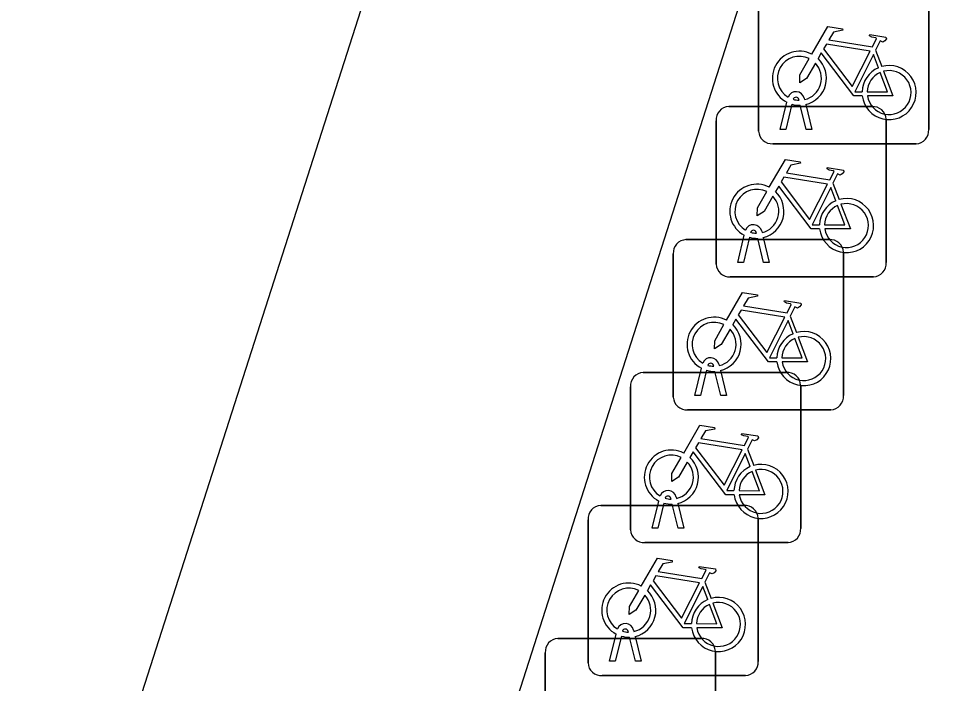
# Model space of a CAD drawing. Extents: x 161087 to 161922, y 382574 to 383873.
# Drawn here: x 161124.26 to 161129.71, y 383420.4 to 383424.31 of the extents above; entities that cross this region are included whole.
import ezdxf

# ---------------------------------------------------------------- set-up
doc = ezdxf.new("R2010")
doc.units = 0
doc.layers.add('IMGEO_Fietsenrek', color=7, linetype='Continuous')
doc.layers.add('IMGEO_Fietspad_gesloten', color=7, linetype='Continuous')

msp = doc.modelspace()

# ---------------------------------------------------------------- linework, layer by layer
at = {"layer": 'IMGEO_Fietsenrek'}
for p, q in [((161128.6105, 383423.6469), (161128.6105, 383424.4878)), ((161128.6105, 383424.4878), (161128.6105, 383423.6469)), ((161129.6095, 383424.4971), (161129.6095, 383423.6562)), ((161129.6095, 383423.6562), (161129.6095, 383424.4971)), ((161129.2972, 383424.1212), (161129.3335, 383424.026)), ((161128.8479, 383423.8279), (161128.8469, 383423.8322)), ((161128.8786, 383423.8394), (161128.8804, 383423.8315)), ((161128.4349, 383423.7905), (161129.2758, 383423.7905)), ((161129.2758, 383423.7905), (161128.4349, 383423.7905)), ((161128.7375, 383423.6563), (161128.7758, 383423.8163)), ((161128.8062, 383423.8041), (161128.7709, 383423.6563)), ((161128.889, 383423.6563), (161128.8551, 383423.798)), ((161128.8874, 383423.8023), (161128.9224, 383423.6563)), ((161128.3605, 383422.8659), (161128.3605, 383423.7068)), ((161128.3605, 383423.7068), (161128.3605, 383422.8659)), ((161129.3595, 383423.7161), (161129.3595, 383422.8752)), ((161129.3595, 383422.8752), (161129.3595, 383423.7161)), ((161128.7709, 383423.6563), (161128.7375, 383423.6563)), ((161128.9224, 383423.6563), (161128.889, 383423.6563)), ((161129.5351, 383423.5725), (161128.6942, 383423.5725)), ((161128.6942, 383423.5725), (161129.5351, 383423.5725)), ((161129.0472, 383423.3402), (161129.0835, 383423.245)), ((161128.4875, 383422.8753), (161128.5258, 383423.0353)), ((161128.5562, 383423.0231), (161128.5209, 383422.8753)), ((161128.5979, 383423.0469), (161128.5969, 383423.0512)), ((161128.639, 383422.8753), (161128.6051, 383423.017)), ((161128.6286, 383423.0584), (161128.6304, 383423.0505)), ((161128.6374, 383423.0213), (161128.6724, 383422.8753)), ((161128.1839, 383423.0095), (161129.0248, 383423.0095)), ((161129.0248, 383423.0095), (161128.1839, 383423.0095)), ((161128.1095, 383422.0849), (161128.1095, 383422.9258)), ((161128.1095, 383422.9258), (161128.1095, 383422.0849)), ((161129.1085, 383422.9351), (161129.1085, 383422.0942)), ((161129.1085, 383422.0942), (161129.1085, 383422.9351)), ((161128.5209, 383422.8753), (161128.4875, 383422.8753)), ((161128.6724, 383422.8753), (161128.639, 383422.8753)), ((161129.2851, 383422.7915), (161128.4442, 383422.7915)), ((161128.4442, 383422.7915), (161129.2851, 383422.7915)), ((161128.7962, 383422.5592), (161128.8325, 383422.464)), ((161128.2365, 383422.0943), (161128.2748, 383422.2543)), ((161128.3469, 383422.2659), (161128.3459, 383422.2702)), ((161128.3776, 383422.2774), (161128.3794, 383422.2695)), ((161127.9329, 383422.2295), (161128.7738, 383422.2295)), ((161128.7738, 383422.2295), (161127.9329, 383422.2295)), ((161128.3052, 383422.2421), (161128.2699, 383422.0943)), ((161128.388, 383422.0943), (161128.3541, 383422.236)), ((161128.3864, 383422.2403), (161128.4214, 383422.0943)), ((161127.8585, 383421.3049), (161127.8585, 383422.1458)), ((161127.8585, 383422.1458), (161127.8585, 383421.3049)), ((161128.8575, 383422.1551), (161128.8575, 383421.3142)), ((161128.8575, 383421.3142), (161128.8575, 383422.1551)), ((161128.2699, 383422.0943), (161128.2365, 383422.0943)), ((161128.4214, 383422.0943), (161128.388, 383422.0943)), ((161129.0341, 383422.0105), (161128.1932, 383422.0105)), ((161128.1932, 383422.0105), (161129.0341, 383422.0105)), ((161128.5452, 383421.7792), (161128.5815, 383421.684)), ((161128.0959, 383421.4859), (161128.0949, 383421.4902)), ((161128.1266, 383421.4974), (161128.1284, 383421.4895)), ((161127.6829, 383421.4485), (161128.5238, 383421.4485)), ((161128.5238, 383421.4485), (161127.6829, 383421.4485)), ((161127.9855, 383421.3143), (161128.0238, 383421.4743)), ((161128.0542, 383421.4621), (161128.0189, 383421.3143)), ((161128.137, 383421.3143), (161128.1031, 383421.456)), ((161128.1354, 383421.4603), (161128.1704, 383421.3143)), ((161127.6085, 383420.5239), (161127.6085, 383421.3648)), ((161127.6085, 383421.3648), (161127.6085, 383420.5239)), ((161128.6075, 383421.3741), (161128.6075, 383420.5332)), ((161128.6075, 383420.5332), (161128.6075, 383421.3741)), ((161128.0189, 383421.3143), (161127.9855, 383421.3143)), ((161128.1704, 383421.3143), (161128.137, 383421.3143)), ((161128.7831, 383421.2305), (161127.9422, 383421.2305)), ((161127.9422, 383421.2305), (161128.7831, 383421.2305)), ((161128.2952, 383420.9982), (161128.3315, 383420.903)), ((161127.4319, 383420.6675), (161128.2728, 383420.6675)), ((161128.2728, 383420.6675), (161127.4319, 383420.6675)), ((161127.7355, 383420.5333), (161127.7738, 383420.6933)), ((161127.8042, 383420.6811), (161127.7689, 383420.5333)), ((161127.8459, 383420.7049), (161127.8449, 383420.7092)), ((161127.887, 383420.5333), (161127.8531, 383420.675)), ((161127.8766, 383420.7164), (161127.8784, 383420.7085)), ((161127.8854, 383420.6793), (161127.9204, 383420.5333)), ((161127.3575, 383419.7429), (161127.3575, 383420.5838)), ((161127.3575, 383420.5838), (161127.3575, 383419.7429)), ((161128.3565, 383420.5931), (161128.3565, 383419.7522)), ((161128.3565, 383419.7522), (161128.3565, 383420.5931)), ((161127.7689, 383420.5333), (161127.7355, 383420.5333)), ((161127.9204, 383420.5333), (161127.887, 383420.5333)), ((161128.5331, 383420.4495), (161127.6922, 383420.4495)), ((161127.6922, 383420.4495), (161128.5331, 383420.4495))]:
    msp.add_line(p, q, dxfattribs=at)
for points in [[(161128.9231, 383424.0982), (161129.0178, 383424.2617), (161129.104, 383424.2479), (161129.1057, 383424.2392), (161129.0496, 383424.2283), (161129.0234, 383424.183), (161129.2786, 383424.1422)], [(161129.2786, 383424.1422), (161129.3036, 383424.191), (161129.2985, 383424.195), (161129.2753, 383424.1987), (161129.2626, 383424.2062), (161129.2616, 383424.2093), (161129.2638, 383424.2139), (161129.3586, 383424.1988), (161129.3609, 383424.1885), (161129.3515, 383424.1761), (161129.3391, 383424.1697), (161129.3246, 383424.1759), (161129.2972, 383424.1212)], [(161129.2657, 383424.117), (161129.0089, 383424.158), (161128.9922, 383424.1292), (161129.1592, 383423.9089), (161129.2657, 383424.117)], [(161129.2188, 383423.8535), (161129.1691, 383423.8536), (161128.9784, 383424.1053), (161128.9594, 383424.0725)], [(161128.9438, 383424.0457), (161128.8922, 383423.9565), (161128.8523, 383423.9305), (161128.8535, 383423.978), (161128.908, 383424.0722)], [(161129.3137, 383424.019), (161129.2844, 383424.0958), (161129.175, 383423.8777), (161129.2177, 383423.8776)], [(161129.3442, 383423.9978), (161129.3992, 383423.8532), (161129.2491, 383423.8535)], [(161129.2477, 383423.8775), (161129.3676, 383423.8773), (161129.3244, 383423.9909)], [(161128.6731, 383423.3172), (161128.7678, 383423.4807), (161128.854, 383423.4669), (161128.8557, 383423.4582), (161128.7996, 383423.4473), (161128.7734, 383423.402), (161129.0286, 383423.3612)], [(161129.0286, 383423.3612), (161129.0536, 383423.41), (161129.0485, 383423.414), (161129.0253, 383423.4177), (161129.0126, 383423.4252), (161129.0116, 383423.4283), (161129.0138, 383423.4329), (161129.1086, 383423.4178), (161129.1109, 383423.4075), (161129.1015, 383423.3951), (161129.0891, 383423.3887), (161129.0746, 383423.3949), (161129.0472, 383423.3402)], [(161129.0157, 383423.336), (161128.7589, 383423.377), (161128.7422, 383423.3482), (161128.9092, 383423.1279), (161129.0157, 383423.336)], [(161128.6938, 383423.2647), (161128.6422, 383423.1755), (161128.6023, 383423.1495), (161128.6035, 383423.197), (161128.658, 383423.2912)], [(161128.9688, 383423.0725), (161128.9191, 383423.0726), (161128.7284, 383423.3243), (161128.7094, 383423.2915)], [(161129.0637, 383423.238), (161129.0344, 383423.3148), (161128.925, 383423.0967), (161128.9677, 383423.0966)], [(161128.9977, 383423.0965), (161129.1176, 383423.0963), (161129.0744, 383423.2099)], [(161129.0942, 383423.2168), (161129.1492, 383423.0722), (161128.9991, 383423.0725)], [(161128.4221, 383422.5362), (161128.5168, 383422.6997), (161128.603, 383422.6859), (161128.6047, 383422.6772), (161128.5486, 383422.6663), (161128.5224, 383422.621), (161128.7776, 383422.5802)], [(161128.7776, 383422.5802), (161128.8026, 383422.629), (161128.7975, 383422.633), (161128.7743, 383422.6367), (161128.7616, 383422.6442), (161128.7606, 383422.6473), (161128.7628, 383422.6519), (161128.8576, 383422.6368), (161128.8599, 383422.6265), (161128.8505, 383422.6141), (161128.8381, 383422.6077), (161128.8236, 383422.6139), (161128.7962, 383422.5592)], [(161128.7647, 383422.555), (161128.5079, 383422.596), (161128.4912, 383422.5672), (161128.6582, 383422.3469), (161128.7647, 383422.555)], [(161128.7178, 383422.2915), (161128.6681, 383422.2916), (161128.4774, 383422.5433), (161128.4584, 383422.5105)], [(161128.8127, 383422.457), (161128.7834, 383422.5338), (161128.674, 383422.3157), (161128.7167, 383422.3156)], [(161128.4428, 383422.4837), (161128.3912, 383422.3945), (161128.3513, 383422.3685), (161128.3525, 383422.416), (161128.407, 383422.5102)], [(161128.7467, 383422.3155), (161128.8666, 383422.3153), (161128.8234, 383422.4289)], [(161128.8432, 383422.4358), (161128.8982, 383422.2912), (161128.7481, 383422.2915)], [(161128.1711, 383421.7562), (161128.2658, 383421.9197), (161128.352, 383421.9059), (161128.3537, 383421.8972), (161128.2976, 383421.8863), (161128.2714, 383421.841), (161128.5266, 383421.8002)], [(161128.5266, 383421.8002), (161128.5516, 383421.849), (161128.5465, 383421.853), (161128.5233, 383421.8567), (161128.5106, 383421.8642), (161128.5096, 383421.8673), (161128.5118, 383421.8719), (161128.6066, 383421.8568), (161128.6089, 383421.8465), (161128.5995, 383421.8341), (161128.5871, 383421.8277), (161128.5726, 383421.8339), (161128.5452, 383421.7792)], [(161128.5137, 383421.775), (161128.2569, 383421.816), (161128.2402, 383421.7872), (161128.4072, 383421.5669), (161128.5137, 383421.775)], [(161128.4668, 383421.5115), (161128.4171, 383421.5116), (161128.2264, 383421.7633), (161128.2074, 383421.7305)], [(161128.1918, 383421.7037), (161128.1402, 383421.6145), (161128.1003, 383421.5885), (161128.1015, 383421.636), (161128.156, 383421.7302)], [(161128.5617, 383421.677), (161128.5324, 383421.7538), (161128.423, 383421.5357), (161128.4657, 383421.5356)], [(161128.4957, 383421.5355), (161128.6156, 383421.5353), (161128.5724, 383421.6489)], [(161128.5922, 383421.6558), (161128.6472, 383421.5112), (161128.4971, 383421.5115)], [(161127.9211, 383420.9752), (161128.0158, 383421.1387), (161128.102, 383421.1249), (161128.1037, 383421.1162), (161128.0476, 383421.1053), (161128.0214, 383421.06), (161128.2766, 383421.0192)], [(161128.2766, 383421.0192), (161128.3016, 383421.068), (161128.2965, 383421.072), (161128.2733, 383421.0757), (161128.2606, 383421.0832), (161128.2596, 383421.0863), (161128.2618, 383421.0909), (161128.3566, 383421.0758), (161128.3589, 383421.0655), (161128.3495, 383421.0531), (161128.3371, 383421.0467), (161128.3226, 383421.0529), (161128.2952, 383420.9982)], [(161128.2637, 383420.994), (161128.0069, 383421.035), (161127.9902, 383421.0062), (161128.1572, 383420.7859), (161128.2637, 383420.994)], [(161127.9418, 383420.9227), (161127.8902, 383420.8335), (161127.8503, 383420.8075), (161127.8515, 383420.855), (161127.906, 383420.9492)], [(161128.2168, 383420.7305), (161128.1671, 383420.7306), (161127.9764, 383420.9823), (161127.9574, 383420.9495)], [(161128.3117, 383420.896), (161128.2824, 383420.9728), (161128.173, 383420.7547), (161128.2157, 383420.7546)], [(161128.2457, 383420.7545), (161128.3656, 383420.7543), (161128.3224, 383420.8679)], [(161128.3422, 383420.8748), (161128.3972, 383420.7302), (161128.2471, 383420.7305)]]:
    msp.add_lwpolyline(points, dxfattribs=at)
for centre, radius, start, end in [((161128.8501, 383423.9569), 0.159, 62.6766, 242.1369), ((161128.8501, 383423.9569), 0.129, 63.3192, 238.903), ((161128.8501, 383423.9569), 0.159, 283.5766, 46.6042), ((161128.8501, 383423.9569), 0.129, 283.6043, 43.4302), ((161129.3767, 383423.8729), 0.159, 113.3408, 178.3217), ((161129.3767, 383423.8729), 0.159, 187.0065, 105.7708), ((161129.3767, 383423.8729), 0.129, 188.6715, 104.5883), ((161129.3767, 383423.8729), 0.129, 113.923, 177.9556), ((161128.8299, 383423.8283), 0.0499, 12.8025, 158.6934), ((161128.8299, 383423.8283), 0.0174, 12.8025, 163.4502), ((161128.8501, 383423.9569), 0.129, 253.415, 269.0204), ((161128.4382, 383423.7126), 0.0779, 92.4484, 184.2845), ((161128.4382, 383423.7126), 0.0779, 92.4484, 184.2845), ((161128.8501, 383423.9569), 0.159, 253.9967, 271.7867), ((161129.2816, 383423.7128), 0.0779, 2.4484, 94.2845), ((161129.2816, 383423.7128), 0.0779, 2.4484, 94.2845), ((161128.6884, 383423.6502), 0.0779, 182.4484, 274.2845), ((161128.6884, 383423.6502), 0.0779, 182.4484, 274.2845), ((161129.5318, 383423.6504), 0.0779, 272.4484, 4.2845), ((161129.5318, 383423.6504), 0.0779, 272.4484, 4.2845), ((161128.6001, 383423.1759), 0.159, 62.6766, 242.1369), ((161128.6001, 383423.1759), 0.129, 63.3192, 238.903), ((161128.6001, 383423.1759), 0.159, 283.5766, 46.6042), ((161128.6001, 383423.1759), 0.129, 283.6043, 43.4302), ((161129.1267, 383423.0919), 0.159, 113.3408, 178.3217), ((161129.1267, 383423.0919), 0.159, 187.0065, 105.7708), ((161129.1267, 383423.0919), 0.129, 113.923, 177.9556), ((161129.1267, 383423.0919), 0.129, 188.6715, 104.5883), ((161128.5799, 383423.0473), 0.0499, 12.8025, 158.6934), ((161128.6001, 383423.1759), 0.159, 253.9967, 271.7867), ((161128.5799, 383423.0473), 0.0174, 12.8025, 163.4502), ((161128.6001, 383423.1759), 0.129, 253.415, 269.0204), ((161128.1872, 383422.9316), 0.0779, 92.4484, 184.2845), ((161128.1872, 383422.9316), 0.0779, 92.4484, 184.2845), ((161129.0306, 383422.9318), 0.0779, 2.4484, 94.2845), ((161129.0306, 383422.9318), 0.0779, 2.4484, 94.2845), ((161128.4384, 383422.8692), 0.0779, 182.4484, 274.2845), ((161128.4384, 383422.8692), 0.0779, 182.4484, 274.2845), ((161129.2818, 383422.8694), 0.0779, 272.4484, 4.2845), ((161129.2818, 383422.8694), 0.0779, 272.4484, 4.2845), ((161128.3491, 383422.3949), 0.159, 62.6766, 242.1369), ((161128.3491, 383422.3949), 0.129, 63.3192, 238.903), ((161128.3491, 383422.3949), 0.129, 283.6043, 43.4302), ((161128.3491, 383422.3949), 0.159, 283.5766, 46.6042), ((161128.8757, 383422.3109), 0.159, 187.0065, 105.7708), ((161128.8757, 383422.3109), 0.159, 113.3408, 178.3217), ((161128.8757, 383422.3109), 0.129, 113.923, 177.9556), ((161128.8757, 383422.3109), 0.129, 188.6715, 104.5883), ((161128.3289, 383422.2663), 0.0499, 12.8025, 158.6934), ((161128.3289, 383422.2663), 0.0174, 12.8025, 163.4502), ((161128.3491, 383422.3949), 0.129, 253.415, 269.0204), ((161127.9362, 383422.1516), 0.0779, 92.4484, 184.2845), ((161127.9362, 383422.1516), 0.0779, 92.4484, 184.2845), ((161128.3491, 383422.3949), 0.159, 253.9967, 271.7867), ((161128.7796, 383422.1518), 0.0779, 2.4484, 94.2845), ((161128.7796, 383422.1518), 0.0779, 2.4484, 94.2845), ((161128.1874, 383422.0882), 0.0779, 182.4484, 274.2845), ((161128.1874, 383422.0882), 0.0779, 182.4484, 274.2845), ((161129.0308, 383422.0884), 0.0779, 272.4484, 4.2845), ((161129.0308, 383422.0884), 0.0779, 272.4484, 4.2845), ((161128.0981, 383421.6149), 0.159, 62.6766, 242.1369), ((161128.0981, 383421.6149), 0.129, 63.3192, 238.903), ((161128.0981, 383421.6149), 0.129, 283.6043, 43.4302), ((161128.0981, 383421.6149), 0.159, 283.5766, 46.6042), ((161128.6247, 383421.5309), 0.159, 113.3408, 178.3217), ((161128.6247, 383421.5309), 0.159, 187.0065, 105.7708), ((161128.6247, 383421.5309), 0.129, 113.923, 177.9556), ((161128.6247, 383421.5309), 0.129, 188.6715, 104.5883), ((161128.0779, 383421.4863), 0.0499, 12.8025, 158.6934), ((161128.0779, 383421.4863), 0.0174, 12.8025, 163.4502), ((161128.0981, 383421.6149), 0.129, 253.415, 269.0204), ((161127.6862, 383421.3706), 0.0779, 92.4484, 184.2845), ((161127.6862, 383421.3706), 0.0779, 92.4484, 184.2845), ((161128.0981, 383421.6149), 0.159, 253.9967, 271.7867), ((161128.5296, 383421.3708), 0.0779, 2.4484, 94.2845), ((161128.5296, 383421.3708), 0.0779, 2.4484, 94.2845), ((161127.9364, 383421.3082), 0.0779, 182.4484, 274.2845), ((161127.9364, 383421.3082), 0.0779, 182.4484, 274.2845), ((161128.7798, 383421.3084), 0.0779, 272.4484, 4.2845), ((161128.7798, 383421.3084), 0.0779, 272.4484, 4.2845), ((161127.8481, 383420.8339), 0.159, 62.6766, 242.1369), ((161127.8481, 383420.8339), 0.129, 63.3192, 238.903), ((161127.8481, 383420.8339), 0.159, 283.5766, 46.6042), ((161127.8481, 383420.8339), 0.129, 283.6043, 43.4302), ((161128.3747, 383420.7499), 0.159, 113.3408, 178.3217), ((161128.3747, 383420.7499), 0.159, 187.0065, 105.7708), ((161128.3747, 383420.7499), 0.129, 113.923, 177.9556), ((161128.3747, 383420.7499), 0.129, 188.6715, 104.5883), ((161127.8279, 383420.7053), 0.0499, 12.8025, 158.6934), ((161127.8279, 383420.7053), 0.0174, 12.8025, 163.4502), ((161127.4352, 383420.5896), 0.0779, 92.4484, 184.2845), ((161127.4352, 383420.5896), 0.0779, 92.4484, 184.2845), ((161127.8481, 383420.8339), 0.159, 253.9967, 271.7867), ((161127.8481, 383420.8339), 0.129, 253.415, 269.0204), ((161128.2786, 383420.5898), 0.0779, 2.4484, 94.2845), ((161128.2786, 383420.5898), 0.0779, 2.4484, 94.2845), ((161127.6864, 383420.5272), 0.0779, 182.4484, 274.2845), ((161127.6864, 383420.5272), 0.0779, 182.4484, 274.2845), ((161128.5298, 383420.5274), 0.0779, 272.4484, 4.2845), ((161128.5298, 383420.5274), 0.0779, 272.4484, 4.2845)]:
    msp.add_arc(centre, radius, start, end, dxfattribs=at)
at = {"layer": 'IMGEO_Fietspad_gesloten'}
for points in [[(161105.564, 383352.758), (161112.902, 383375.733), (161128.554, 383424.564), (161148.54, 383486.658)], [(161118.23, 383399.279), (161126.242, 383424.257), (161134.175, 383449.057)]]:
    msp.add_lwpolyline(points, dxfattribs=at)

doc.saveas('drawing.dxf')
